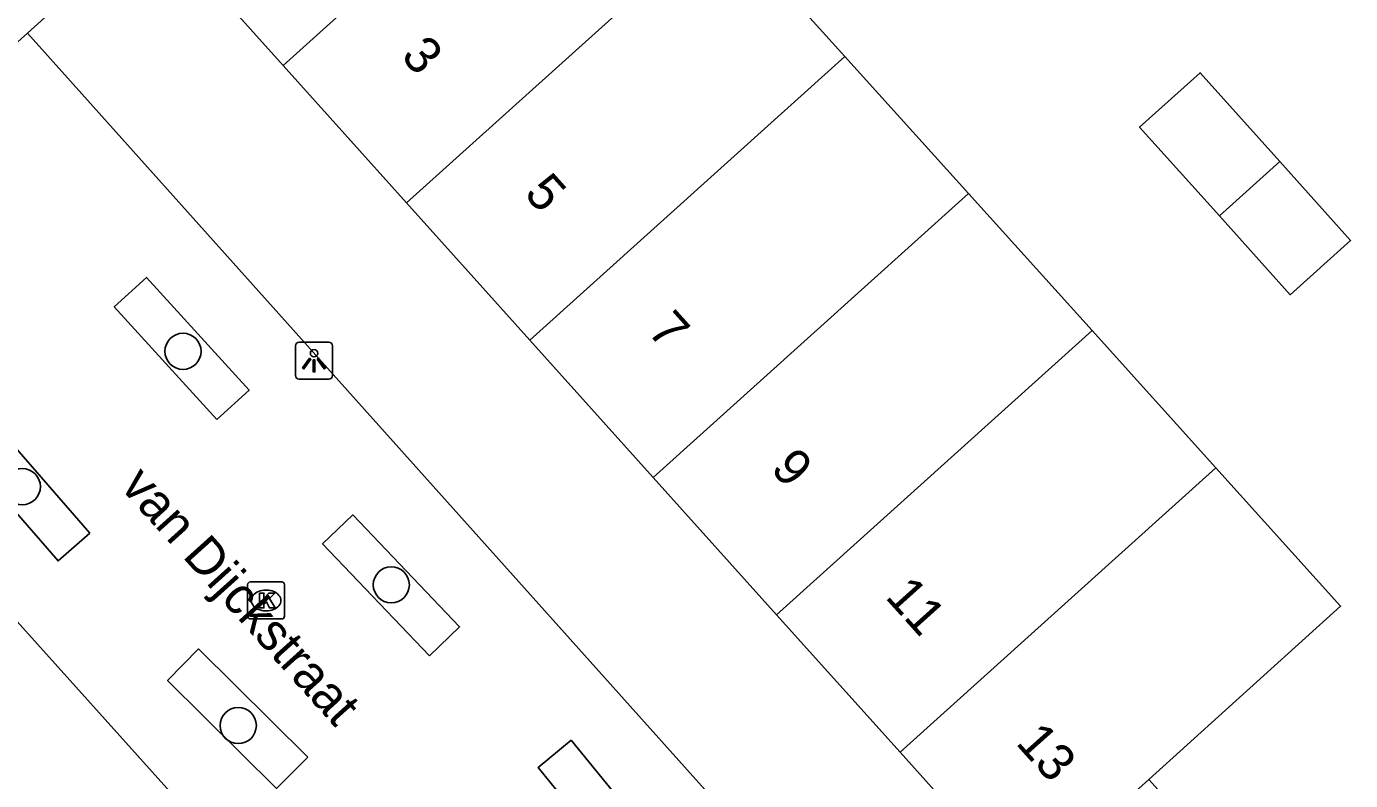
# Model space of a CAD drawing. Extents: x 162172 to 163187, y 382874 to 383684.
# Drawn here: x 162775.8 to 162811.67, y 383489.36 to 383509.77 of the extents above; entities that cross this region are included whole.
import ezdxf

# ---------------------------------------------------------------- set-up
doc = ezdxf.new("R2010")
doc.units = 0
for name, color, linetype in [('IMGEO_Boom', 7, 'Continuous'), ('IMGEO_Kolk', 7, 'Continuous'), ('IMGEO_Lichtpunt', 7, 'Continuous'), ('IMGEO_Openbare_ruimte_label', 7, 'Continuous'), ('IMGEO_Pand', 7, 'Continuous'), ('IMGEO_Pand_nummerreeks', 7, 'Continuous'), ('IMGEO_Voetpad_open', 7, 'Continuous')]:
    doc.layers.add(name, color=color, linetype=linetype)

msp = doc.modelspace()

# ---------------------------------------------------------------- linework, layer by layer
at = {"layer": 'IMGEO_Boom'}
for centre in [(162780.038, 383500.976), (162775.684, 383497.312), (162785.682, 383494.655), (162781.536, 383490.843)]:
    msp.add_circle(centre, 0.489, dxfattribs=at)
at = {"layer": 'IMGEO_Kolk'}
for p, q in [((162781.788, 383493.805), (162781.788, 383494.657)), ((162781.863, 383494.731), (162782.715, 383494.731)), ((162782.789, 383494.657), (162782.789, 383493.805)), ((162782.276, 383494.511), (162782.301, 383494.511)), ((162782.299, 383493.951), (162782.274, 383493.951)), ((162782.715, 383493.731), (162781.863, 383493.731))]:
    msp.add_line(p, q, dxfattribs=at)
for points in [[(162781.788, 383493.805), (162781.788, 383494.657)], [(162781.863, 383494.731), (162782.715, 383494.731)], [(162782.789, 383494.657), (162782.789, 383493.805)], [(162782.109, 383494.431), (162782.232, 383494.431), (162782.232, 383494.28), (162782.362, 383494.431), (162782.526, 383494.431), (162782.38, 383494.28), (162782.533, 383494.031), (162782.381, 383494.031), (162782.296, 383494.195), (162782.232, 383494.128), (162782.232, 383494.031), (162782.109, 383494.031), (162782.109, 383494.431)], [(162782.715, 383493.731), (162781.863, 383493.731)]]:
    msp.add_lwpolyline(points, dxfattribs=at)
for centre, start, end in [((162781.865, 383494.655), 91.552, 178.448), ((162781.865, 383494.655), 91.552, 178.448), ((162782.713, 383494.655), 1.552, 88.448), ((162782.713, 383494.655), 1.552, 88.448), ((162781.865, 383493.807), 181.552, 268.448), ((162781.865, 383493.807), 181.552, 268.448), ((162782.713, 383493.807), 271.552, 358.448), ((162782.713, 383493.807), 271.552, 358.448)]:
    msp.add_arc(centre, 0.0765, start, end, dxfattribs=at)
for centre, major_axis, ratio, start_param, end_param in [((162782.275, 383494.231), (-0.387, 0.002), 0.722429, 4.712389, 7.853982), ((162782.3, 383494.231), (-0.39, 0.002), 0.717154, 1.570796, 4.712389)]:
    msp.add_ellipse(centre, major_axis=major_axis, ratio=ratio, start_param=start_param, end_param=end_param, dxfattribs=at)
at = {"layer": 'IMGEO_Lichtpunt'}
for p, q in [((162783.089, 383501.126), (162783.089, 383500.319)), ((162783.089, 383501.126), (162783.089, 383500.319)), ((162783.991, 383501.221), (162783.183, 383501.221)), ((162783.991, 383501.221), (162783.183, 383501.221)), ((162784.085, 383500.319), (162784.085, 383501.126)), ((162784.085, 383500.319), (162784.085, 383501.126)), ((162783.183, 383500.225), (162783.991, 383500.225)), ((162783.183, 383500.225), (162783.991, 383500.225))]:
    msp.add_line(p, q, dxfattribs=at)
for points in [[(162783.463, 383500.79), (162783.502, 383500.762), (162783.314, 383500.5), (162783.276, 383500.527), (162783.463, 383500.79)], [(162783.675, 383500.762), (162783.713, 383500.789), (162783.9, 383500.527), (162783.861, 383500.499), (162783.675, 383500.762)], [(162783.565, 383500.742), (162783.612, 383500.742), (162783.612, 383500.42), (162783.565, 383500.42), (162783.565, 383500.742)]]:
    msp.add_lwpolyline(points, dxfattribs=at)
msp.add_circle((162783.588, 383500.924), 0.0994, dxfattribs=at)
for centre, start, end in [((162783.183, 383501.126), 90, 180), ((162783.183, 383501.126), 90, 180), ((162783.991, 383501.126), 0, 90), ((162783.991, 383501.126), 0, 90), ((162783.183, 383500.319), 180, 270), ((162783.183, 383500.319), 180, 270), ((162783.991, 383500.319), 270, 0), ((162783.991, 383500.319), 270, 360)]:
    msp.add_arc(centre, 0.0946, start, end, dxfattribs=at)
at = {"layer": 'IMGEO_Pand'}
for points in [[(162782.753, 383508.717), (162791.267, 383516.381)], [(162779.209, 383512.659), (162782.753, 383508.717)], [(162786.095, 383504.999), (162794.618, 383512.67)], [(162794.618, 383512.67), (162797.969, 383508.959)], [(162782.753, 383508.717), (162786.095, 383504.999)], [(162797.969, 383508.959), (162789.438, 383501.28)], [(162797.969, 383508.959), (162801.319, 383505.248)], [(162808.12, 383504.641), (162805.959, 383507.045), (162807.596, 383508.516), (162809.755, 383506.113)], [(162809.755, 383506.113), (162811.673, 383503.979), (162810.037, 383502.509), (162808.12, 383504.641)], [(162808.12, 383504.641), (162809.755, 383506.113)], [(162801.319, 383505.248), (162792.78, 383497.562)], [(162801.319, 383505.248), (162804.67, 383501.537)], [(162786.095, 383504.999), (162789.438, 383501.28)], [(162796.123, 383493.844), (162804.67, 383501.537)], [(162804.67, 383501.537), (162808.021, 383497.826)], [(162789.438, 383501.28), (162792.78, 383497.562)], [(162792.78, 383497.562), (162796.123, 383493.844)], [(162808.021, 383497.826), (162799.466, 383490.125)], [(162806.208, 383489.388), (162811.403, 383494.08), (162808.021, 383497.826)], [(162796.123, 383493.844), (162799.466, 383490.125)], [(162799.466, 383490.125), (162802.644, 383486.589)], [(162802.644, 383486.589), (162802.851, 383486.357), (162806.208, 383489.388)], [(162806.208, 383489.388), (162807.883, 383487.533), (162807.29, 383486.997), (162810.976, 383482.915)]]:
    msp.add_lwpolyline(points, dxfattribs=at)
at = {"layer": 'IMGEO_Voetpad_open'}
for points in [[(162779.209, 383512.659), (162775.823, 383509.594)], [(162775.823, 383509.594), (162767.726, 383502.35)], [(162799.203, 383483.506), (162775.823, 383509.594)], [(162780.952, 383499.129), (162778.176, 383502.184), (162779.051, 383502.979), (162781.827, 383499.923), (162780.952, 383499.129)], [(162767.726, 383502.35), (162791.154, 383476.295)], [(162777.513, 383496.051), (162776.651, 383495.302), (162773.892, 383498.475), (162774.753, 383499.224), (162777.513, 383496.051)], [(162786.713, 383492.736), (162783.822, 383495.766), (162784.642, 383496.549), (162787.533, 383493.518), (162786.713, 383492.736)], [(162783.417, 383489.988), (162782.575, 383489.139), (162779.62, 383492.067), (162780.462, 383492.917), (162783.417, 383489.988)], [(162790.56, 383490.445), (162793.147, 383487.273), (162792.243, 383486.536), (162789.657, 383489.708), (162790.56, 383490.445)]]:
    msp.add_lwpolyline(points, dxfattribs=at)

# ---------------------------------------------------------------- texts
at = {"layer": 'IMGEO_Openbare_ruimte_label'}
msp.add_text('van Dijckstraat', height=1, rotation=311.9617, dxfattribs=at).set_placement((162778.311, 383497.299))
msp.add_text('van Dijckstraat', height=1, rotation=311.9617, dxfattribs=at).set_placement((162778.311, 383497.299))
at = {"layer": 'IMGEO_Pand_nummerreeks'}
for s, rotation, p in [('3', 311.8929, (162785.914, 383508.948)), ('5', 311.8929, (162789.254, 383505.224)), ('7', 311.8929, (162792.594, 383501.501)), ('9', 311.8929, (162795.932, 383497.78)), ('11', 311.8929, (162799.04, 383494.315)), ('13', 311.7382, (162802.578, 383490.362))]:
    msp.add_text(s, height=1, rotation=rotation, dxfattribs=at).set_placement(p)

doc.saveas('drawing.dxf')
